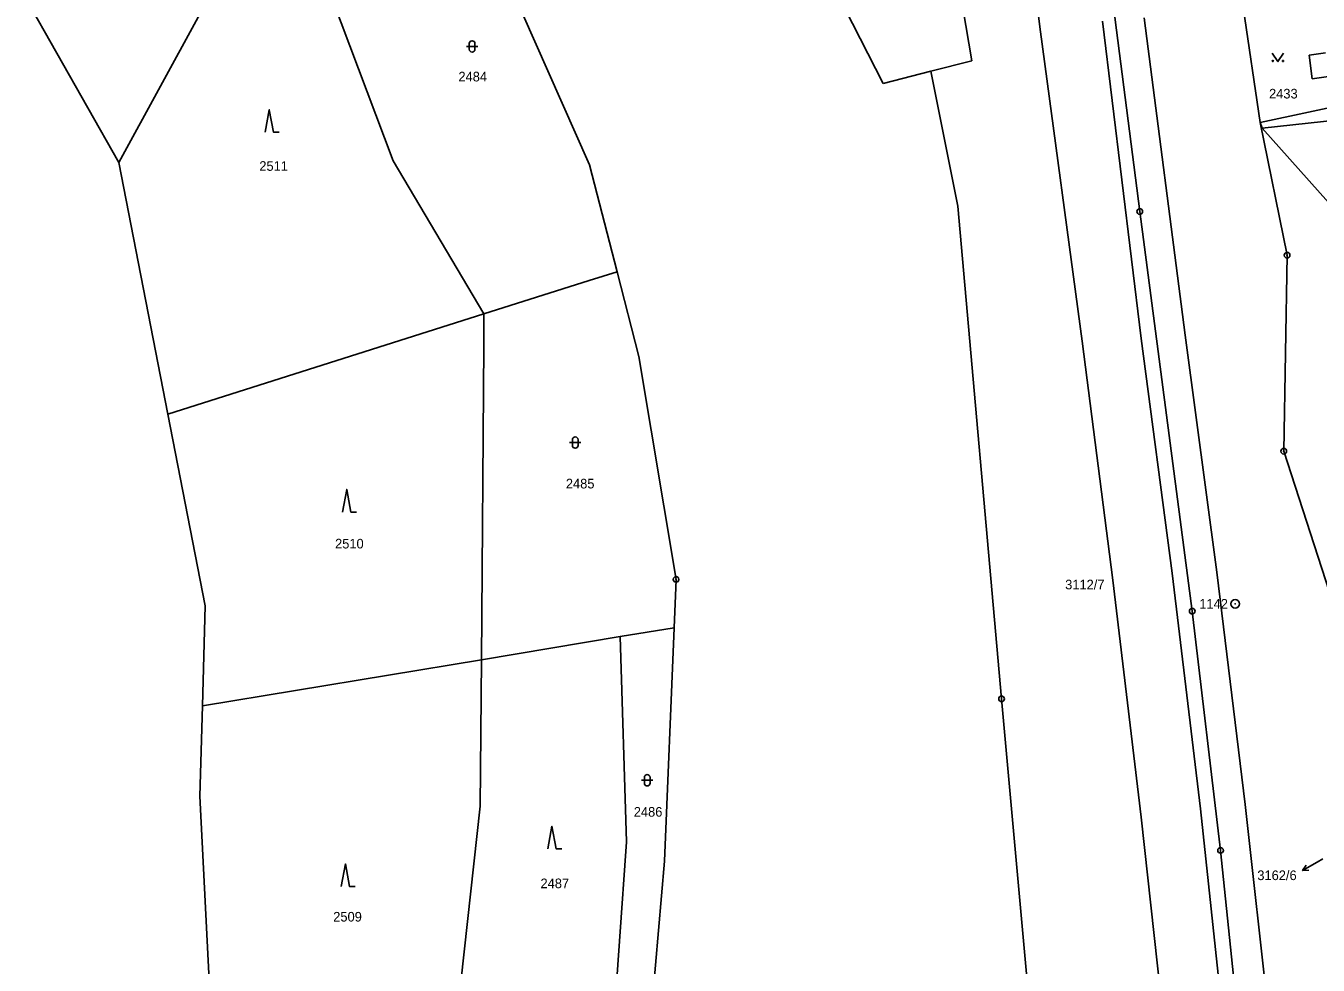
# Model space of a CAD drawing. Extents: x -736345 to -729997, y -1130177 to -1122501.
# Drawn here: x -733436.1 to -733207.8, y -1128128.5 to -1127962.5 of the extents above; entities that cross this region are included whole.
import ezdxf

# ---------------------------------------------------------------- set-up
doc = ezdxf.new("R2010")
doc.units = 0
for name, color, linetype in [('Vrstva 1', 7, 'Continuous'), ('Vrstva 10', 7, 'Continuous'), ('Vrstva 13', 7, 'Continuous'), ('Vrstva 16', 7, 'Continuous'), ('Vrstva 17', 7, 'Continuous'), ('Vrstva 18', 7, 'Continuous'), ('Vrstva 25', 7, 'Continuous'), ('Vrstva 4', 7, 'Continuous')]:
    doc.layers.add(name, color=color, linetype=linetype)

msp = doc.modelspace()

# ---------------------------------------------------------------- linework, layer by layer
at = {"layer": 'Vrstva 1'}
for points in [[(-733268.93, -1127968.62), (-733278.31, -1127913.42)], [(-733249.85, -1127912.77), (-733239.29, -1127995.28)], [(-733336.51, -1127987.02), (-733365.23, -1127922.12)], [(-733419.68, -1127986.59), (-733390.91, -1127933.86)], [(-733390.91, -1127933.86), (-733371.22, -1127986.3)], [(-733295.44, -1127951.41), (-733284.6, -1127972.65)], [(-733218.04, -1127979.57), (-733221.03, -1127959.17)], [(-733206.49, -1127967.24), (-733209.38, -1127967.63)], [(-733209.38, -1127967.63), (-733208.82, -1127971.81)], [(-733284.6, -1127972.65), (-733276.23, -1127970.5)], [(-733276.23, -1127970.5), (-733268.93, -1127968.62)], [(-733276.23, -1127970.5), (-733271.41, -1127994.32)], [(-733208.82, -1127971.81), (-733205.93, -1127971.42)], [(-733218.04, -1127979.57), (-733192.37, -1127974.04)], [(-733217.68, -1127980.53), (-733179.75, -1127976.42)], [(-733213.26, -1128003.01), (-733218.04, -1127979.57)], [(-733218.04, -1127979.57), (-733217.68, -1127980.53)], [(-733217.68, -1127980.53), (-733204.46, -1127995.31)], [(-733371.22, -1127986.3), (-733355.17, -1128013.39)], [(-733331.64, -1128005.93), (-733336.51, -1127987.02)], [(-733263.71, -1128081.42), (-733271.41, -1127994.32)], [(-733239.29, -1127995.28), (-733230.02, -1128065.92)], [(-733213.85, -1128037.66), (-733213.26, -1128003.01)], [(-733336.55, -1128007.49), (-733331.64, -1128005.93)], [(-733331.64, -1128005.93), (-733327.78, -1128020.88)], [(-733355.17, -1128013.39), (-733336.55, -1128007.49)], [(-733411.01, -1128031.11), (-733355.17, -1128013.39)], [(-733355.17, -1128013.39), (-733355.21, -1128019.01)], [(-733355.21, -1128019.01), (-733355.62, -1128074.5)], [(-733321.22, -1128060.3), (-733327.78, -1128020.88)], [(-733205.09, -1128064.58), (-733213.85, -1128037.66)], [(-733321.57, -1128068.86), (-733321.22, -1128060.3)], [(-733230.02, -1128065.92), (-733225.02, -1128108.2)], [(-733331.08, -1128070.43), (-733321.57, -1128068.86)], [(-733321.57, -1128068.86), (-733323.25, -1128110.14)], [(-733355.62, -1128074.5), (-733331.08, -1128070.43)], [(-733331.08, -1128070.43), (-733329.96, -1128106.72)], [(-733404.91, -1128082.67), (-733355.62, -1128074.5)], [(-733355.62, -1128074.5), (-733355.82, -1128100.39)], [(-733258.92, -1128133.89), (-733263.71, -1128081.42)], [(-733355.82, -1128100.39), (-733360.87, -1128146.5)], [(-733329.96, -1128106.72), (-733332.43, -1128141.82)], [(-733225.02, -1128108.2), (-733220.42, -1128152.64)], [(-733323.25, -1128110.14), (-733325.91, -1128140.75)]]:
    msp.add_lwpolyline(points, dxfattribs=at)
at = {"layer": 'Vrstva 10'}
for points in [[(-733238.52, -1127961.03), (-733231.29, -1128017.11)], [(-733231.29, -1128017.11), (-733225.65, -1128059.01)], [(-733225.65, -1128059.01), (-733220.69, -1128100.1)], [(-733220.69, -1128100.1), (-733216.48, -1128137.68)]]:
    msp.add_lwpolyline(points, dxfattribs=at)
at = {"layer": 'Vrstva 13'}
for points in [[(-733419.68, -1127986.59), (-733436.1, -1127957.57)], [(-733411.01, -1128031.11), (-733419.68, -1127986.59)], [(-733404.42, -1128064.97), (-733411.01, -1128031.11)], [(-733404.91, -1128082.67), (-733404.42, -1128064.97)], [(-733405.36, -1128098.64), (-733404.91, -1128082.67)], [(-733405.36, -1128098.64), (-733403.26, -1128140.46)]]:
    msp.add_lwpolyline(points, dxfattribs=at)
at = {"layer": 'Vrstva 16'}
msp.add_lwpolyline([(-733206.95, -1128109.72), (-733207.92, -1128110.27)], dxfattribs=at)
at = {"layer": 'Vrstva 25'}
for points in [[(-733358.26, -1127966.11), (-733356.26, -1127966.11)], [(-733357.76, -1127966.61), (-733357.76, -1127965.61)], [(-733356.76, -1127965.61), (-733356.76, -1127966.61)], [(-733215.88, -1127967.28), (-733214.88, -1127968.78), (-733213.88, -1127967.28)], [(-733393.84, -1127981.28), (-733393.09, -1127977.28), (-733392.34, -1127981.28), (-733391.34, -1127981.28)], [(-733340.03, -1128036.12), (-733338.03, -1128036.12)], [(-733339.53, -1128036.62), (-733339.53, -1128035.62)], [(-733338.53, -1128035.62), (-733338.53, -1128036.62)], [(-733380.16, -1128048.4), (-733379.41, -1128044.4), (-733378.66, -1128048.4), (-733377.66, -1128048.4)], [(-733327.32, -1128095.81), (-733325.32, -1128095.81)], [(-733326.82, -1128096.31), (-733326.82, -1128095.31)], [(-733325.82, -1128095.31), (-733325.82, -1128096.31)], [(-733343.9, -1128107.95), (-733343.15, -1128103.95), (-733342.4, -1128107.95), (-733341.4, -1128107.95)], [(-733380.4, -1128114.61), (-733379.65, -1128110.61), (-733378.9, -1128114.61), (-733377.9, -1128114.61)], [(-733207.92, -1128110.27), (-733210.525, -1128111.756)], [(-733209.409, -1128111.695), (-733210.525, -1128111.756), (-733209.904, -1128110.826)]]:
    msp.add_lwpolyline(points, dxfattribs=at)
for centre, radius in [((-733215.78, -1127968.68), 0.1), ((-733213.98, -1127968.68), 0.1), ((-733239.29, -1127995.28), 0.5), ((-733239.29, -1127995.28), 0.032), ((-733213.26, -1128003.01), 0.5), ((-733213.26, -1128003.01), 0.5), ((-733213.26, -1128003.01), 0.032), ((-733213.26, -1128003.01), 0.032), ((-733213.85, -1128037.66), 0.5), ((-733213.85, -1128037.66), 0.032), ((-733321.22, -1128060.3), 0.5), ((-733321.22, -1128060.3), 0.032), ((-733222.43, -1128064.63), 0.75), ((-733230.02, -1128065.92), 0.5), ((-733230.02, -1128065.92), 0.032), ((-733222.43, -1128064.63), 0.032), ((-733263.71, -1128081.42), 0.5), ((-733263.71, -1128081.42), 0.032), ((-733225.02, -1128108.2), 0.5), ((-733225.02, -1128108.2), 0.032)]:
    msp.add_circle(centre, radius, dxfattribs=at)
for centre, start, end in [((-733357.26, -1127965.61), 0.10099, 180.00143), ((-733357.26, -1127966.61), 180.10243, 0.00286), ((-733339.03, -1128035.62), 0.10099, 180.00143), ((-733339.03, -1128036.62), 180.10243, 0.00286), ((-733326.32, -1128095.31), 0.10099, 180.00143), ((-733326.32, -1128096.31), 180.10243, 0.00286)]:
    msp.add_arc(centre, 0.5, start, end, dxfattribs=at)
at = {"layer": 'Vrstva 4'}
for points in [[(-733262.35, -1127919.49), (-733256.82, -1127963.54)], [(-733256.82, -1127963.54), (-733249.45, -1128018.17)], [(-733239.03, -1128017.71), (-733245.9, -1127961.64)], [(-733249.45, -1128018.17), (-733244.06, -1128060.45)], [(-733233.55, -1128059.21), (-733239.03, -1128017.71)], [(-733228.58, -1128100.89), (-733233.55, -1128059.21)], [(-733244.06, -1128060.45), (-733239.02, -1128102.31)], [(-733224.52, -1128138.99), (-733228.58, -1128100.89)], [(-733239.02, -1128102.31), (-733235.06, -1128138.81)]]:
    msp.add_lwpolyline(points, dxfattribs=at)

# ---------------------------------------------------------------- texts
at = {"layer": 'Vrstva 16'}
msp.add_text('3162/6', height=1.7, dxfattribs=at).set_placement((-733218.517, -1128113.46))
at = {"layer": 'Vrstva 17'}
msp.add_text('1142', height=1.7, dxfattribs=at).set_placement((-733228.771, -1128065.48))
at = {"layer": 'Vrstva 18'}
for s, p in [('2484', (-733359.67, -1127972.28)), ('2433', (-733216.45, -1127975.3)), ('2511', (-733394.85, -1127988.09)), ('2485', (-733340.69, -1128044.23)), ('2510', (-733381.47, -1128054.84)), ('3112/7', (-733252.47, -1128062.07)), ('2486', (-733328.69, -1128102.25)), ('2487', (-733345.17, -1128114.89)), ('2509', (-733381.79, -1128120.79))]:
    msp.add_text(s, height=1.7, dxfattribs=at).set_placement(p)

doc.saveas('drawing.dxf')
